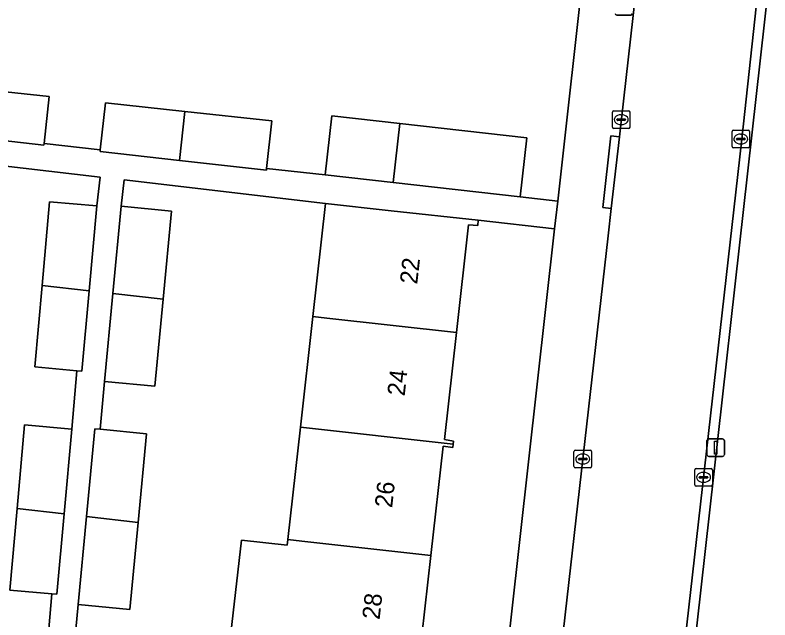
# Model space of a CAD drawing. Extents: x 161928 to 163071, y 386474 to 387428.
# Drawn here: x 162798.8 to 162841.8, y 387148.8 to 387183.29 of the extents above; entities that cross this region are included whole.
import ezdxf

# ---------------------------------------------------------------- set-up
doc = ezdxf.new("R2010")
doc.units = 0
for name, color, linetype in [('IMGEO_Erf', 7, 'Continuous'), ('IMGEO_Groenvoorziening', 7, 'Continuous'), ('IMGEO_Kolk', 7, 'Continuous'), ('IMGEO_Lichtmast', 7, 'Continuous'), ('IMGEO_Pand', 7, 'Continuous'), ('IMGEO_Pand_nummerreeks', 7, 'Continuous'), ('IMGEO_Rijbaan_lokaal_open', 7, 'Continuous'), ('IMGEO_Voetpad_open', 7, 'Continuous')]:
    doc.layers.add(name, color=color, linetype=linetype)

msp = doc.modelspace()

# ---------------------------------------------------------------- linework, layer by layer
at = {"layer": 'IMGEO_Erf'}
for points in [[(162795.746, 387179.179), (162800.736, 387178.635), (162800.446, 387175.973), (162803.649, 387175.613), (162803.951, 387178.285), (162808.469, 387177.793), (162813.43, 387177.252), (162813.125, 387174.548), (162816.468, 387174.173), (162816.848, 387177.54), (162820.721, 387177.103), (162827.957, 387176.287), (162827.577, 387172.92), (162829.711, 387172.682), (162831.314, 387187.051)], [(162800.601, 387146.965), (162800.898, 387150.288), (162798.493, 387150.503), (162798.908, 387155.153), (162799.334, 387159.925), (162802.025, 387159.685), (162802.322, 387163.009), (162799.917, 387163.224), (162800.332, 387167.874), (162800.758, 387172.646), (162803.449, 387172.406), (162803.641, 387174.047), (162791.596, 387175.456), (162791.133, 387171.36), (162792.035, 387171.258), (162791.764, 387168.857), (162793.648, 387168.641), (162792.912, 387162.292), (162792.151, 387155.932), (162790.353, 387156.135), (162790.068, 387153.613), (162789.151, 387153.717), (162788.715, 387149.859), (162788.286, 387146.061)], [(162811.019, 387147.381), (162811.687, 387153.35), (162814.3, 387153.057), (162814.336, 387153.382), (162815.052, 387159.786), (162815.759, 387166.103), (162816.479, 387172.546), (162805.011, 387173.887), (162804.835, 387172.383), (162807.706, 387172.112), (162807.231, 387167.082), (162806.764, 387162.125), (162803.893, 387162.395), (162803.636, 387159.669), (162806.284, 387159.42), (162805.807, 387154.361), (162805.34, 387149.404), (162802.398, 387149.681), (162802.128, 387146.823)], [(162821.153, 387095.983), (162829.534, 387171.1), (162825.183, 387171.585), (162825.153, 387171.285), (162824.623, 387171.336), (162823.937, 387165.184), (162823.258, 387159.09), (162823.777, 387158.999), (162823.752, 387158.82), (162823.726, 387158.639), (162823.182, 387158.7), (162822.483, 387152.467), (162821.801, 387146.384)]]:
    msp.add_lwpolyline(points, dxfattribs=at)
at = {"layer": 'IMGEO_Groenvoorziening'}
msp.add_lwpolyline([(162845.112, 387215.281), (162831.364, 387092.52), (162830.732, 387086.875), (162832.544, 387087.755), (162835.899, 387114.871), (162843.755, 387114.137)], dxfattribs=at)
at = {"layer": 'IMGEO_Kolk'}
for p, q in [((162832.901, 387177.825), (162833.753, 387177.825)), ((162832.826, 387176.899), (162832.826, 387177.751)), ((162833.314, 387177.605), (162833.339, 387177.605)), ((162833.827, 387177.751), (162833.827, 387176.899)), ((162833.085, 387177.319), (162833.085, 387177.331)), ((162833.523, 387177.282), (162833.125, 387177.282)), ((162833.128, 387177.368), (162833.526, 387177.368)), ((162833.337, 387177.045), (162833.312, 387177.045)), ((162833.569, 387177.331), (162833.569, 387177.319)), ((162833.753, 387176.825), (162832.901, 387176.825)), ((162839.639, 387175.794), (162839.639, 387176.646)), ((162839.714, 387176.72), (162840.566, 387176.72)), ((162840.64, 387176.646), (162840.64, 387175.794)), ((162839.898, 387176.214), (162839.898, 387176.226)), ((162840.336, 387176.177), (162839.938, 387176.177)), ((162839.941, 387176.263), (162840.339, 387176.263)), ((162840.127, 387176.5), (162840.152, 387176.5)), ((162840.382, 387176.226), (162840.382, 387176.214)), ((162840.566, 387175.72), (162839.714, 387175.72)), ((162840.15, 387175.94), (162840.125, 387175.94)), ((162830.712, 387158.477), (162831.564, 387158.477)), ((162830.637, 387157.551), (162830.637, 387158.403)), ((162831.125, 387158.257), (162831.15, 387158.257)), ((162831.638, 387158.403), (162831.638, 387157.551)), ((162830.896, 387157.971), (162830.896, 387157.983)), ((162831.334, 387157.934), (162830.936, 387157.934)), ((162830.939, 387158.02), (162831.337, 387158.02)), ((162831.148, 387157.697), (162831.123, 387157.697)), ((162831.38, 387157.983), (162831.38, 387157.971)), ((162831.564, 387157.477), (162830.712, 387157.477)), ((162837.517, 387156.504), (162837.517, 387157.356)), ((162837.592, 387157.43), (162838.444, 387157.43)), ((162838.005, 387157.21), (162838.03, 387157.21)), ((162838.518, 387157.356), (162838.518, 387156.504)), ((162837.776, 387156.924), (162837.776, 387156.936)), ((162838.214, 387156.887), (162837.816, 387156.887)), ((162837.819, 387156.973), (162838.217, 387156.973)), ((162838.26, 387156.936), (162838.26, 387156.924)), ((162838.444, 387156.43), (162837.592, 387156.43)), ((162838.028, 387156.65), (162838.003, 387156.65))]:
    msp.add_line(p, q, dxfattribs=at)
for points in [[(162832.901, 387177.825), (162833.753, 387177.825)], [(162832.826, 387176.899), (162832.826, 387177.751)], [(162833.827, 387177.751), (162833.827, 387176.899)], [(162833.753, 387176.825), (162832.901, 387176.825)], [(162839.639, 387175.794), (162839.639, 387176.646)], [(162839.714, 387176.72), (162840.566, 387176.72)], [(162840.64, 387176.646), (162840.64, 387175.794)], [(162840.566, 387175.72), (162839.714, 387175.72)], [(162830.712, 387158.477), (162831.564, 387158.477)], [(162830.637, 387157.551), (162830.637, 387158.403)], [(162831.638, 387158.403), (162831.638, 387157.551)], [(162831.564, 387157.477), (162830.712, 387157.477)], [(162837.517, 387156.504), (162837.517, 387157.356)], [(162837.592, 387157.43), (162838.444, 387157.43)], [(162838.518, 387157.356), (162838.518, 387156.504)], [(162838.444, 387156.43), (162837.592, 387156.43)]]:
    msp.add_lwpolyline(points, dxfattribs=at)
for centre, radius, start, end in [((162832.903, 387177.749), 0.0765, 91.552, 178.448), ((162832.903, 387177.749), 0.0765, 91.552, 178.448), ((162833.751, 387177.749), 0.0765, 1.552, 88.448), ((162833.751, 387177.749), 0.0765, 1.552, 88.448), ((162833.125, 387177.328), 0.0403, 85.8775, 175.7526), ((162833.122, 387177.318), 0.0366, 178.938, 274.7102), ((162833.526, 387177.325), 0.043, 264.8664, 352.4533), ((162833.53, 387177.33), 0.0386, 1.7309, 96.639), ((162832.903, 387176.901), 0.0765, 181.552, 268.448), ((162832.903, 387176.901), 0.0765, 181.552, 268.448), ((162833.751, 387176.901), 0.0765, 271.552, 358.448), ((162833.751, 387176.901), 0.0765, 271.552, 358.448), ((162839.716, 387176.644), 0.0765, 91.552, 178.448), ((162839.716, 387176.644), 0.0765, 91.552, 178.448), ((162840.564, 387176.644), 0.0765, 1.552, 88.448), ((162840.564, 387176.644), 0.0765, 1.552, 88.448), ((162839.938, 387176.223), 0.0403, 85.8775, 175.7526), ((162839.935, 387176.213), 0.0366, 178.938, 274.7102), ((162840.339, 387176.22), 0.043, 264.8664, 352.4533), ((162840.343, 387176.225), 0.0386, 1.7309, 96.639), ((162839.716, 387175.796), 0.0765, 181.552, 268.448), ((162839.716, 387175.796), 0.0765, 181.552, 268.448), ((162840.564, 387175.796), 0.0765, 271.552, 358.448), ((162840.564, 387175.796), 0.0765, 271.552, 358.448), ((162830.714, 387158.401), 0.0765, 91.552, 178.448), ((162830.714, 387158.401), 0.0765, 91.552, 178.448), ((162831.562, 387158.401), 0.0765, 1.552, 88.448), ((162831.562, 387158.401), 0.0765, 1.552, 88.448), ((162830.936, 387157.98), 0.0403, 85.8775, 175.7526), ((162830.933, 387157.97), 0.0366, 178.938, 274.7102), ((162831.337, 387157.977), 0.043, 264.8664, 352.4533), ((162831.341, 387157.982), 0.0386, 1.7309, 96.639), ((162830.714, 387157.553), 0.0765, 181.552, 268.448), ((162830.714, 387157.553), 0.0765, 181.552, 268.448), ((162831.562, 387157.553), 0.0765, 271.552, 358.448), ((162831.562, 387157.553), 0.0765, 271.552, 358.448), ((162837.594, 387157.354), 0.0765, 91.552, 178.448), ((162837.594, 387157.354), 0.0765, 91.552, 178.448), ((162838.442, 387157.354), 0.0765, 1.552, 88.448), ((162838.442, 387157.354), 0.0765, 1.552, 88.448), ((162837.816, 387156.933), 0.0403, 85.8775, 175.7526), ((162837.813, 387156.923), 0.0366, 178.938, 274.7102), ((162838.217, 387156.93), 0.043, 264.8664, 352.4533), ((162838.221, 387156.935), 0.0386, 1.7309, 96.639), ((162837.594, 387156.506), 0.0765, 181.552, 268.448), ((162837.594, 387156.506), 0.0765, 181.552, 268.448), ((162838.442, 387156.506), 0.0765, 271.552, 358.448), ((162838.442, 387156.506), 0.0765, 271.552, 358.448)]:
    msp.add_arc(centre, radius, start, end, dxfattribs=at)
for centre, major_axis, ratio, start_param, end_param in [((162833.313, 387177.325), (-0.387, 0.002), 0.722429, 4.712389, 7.853982), ((162833.338, 387177.325), (-0.39, 0.002), 0.717154, 1.570796, 4.712389), ((162840.126, 387176.22), (-0.387, 0.002), 0.722429, 4.712389, 7.853982), ((162840.151, 387176.22), (-0.39, 0.002), 0.717154, 1.570796, 4.712389), ((162831.124, 387157.977), (-0.387, 0.002), 0.722429, 4.712389, 7.853982), ((162831.149, 387157.977), (-0.39, 0.002), 0.717154, 1.570796, 4.712389), ((162838.004, 387156.93), (-0.387, 0.002), 0.722429, 4.712389, 7.853982), ((162838.029, 387156.93), (-0.39, 0.002), 0.717154, 1.570796, 4.712389)]:
    msp.add_ellipse(centre, major_axis=major_axis, ratio=ratio, start_param=start_param, end_param=end_param, dxfattribs=at)
at = {"layer": 'IMGEO_Lichtmast'}
for p, q in [((162833.869, 387183.286), (162833.079, 387183.286)), ((162833.079, 387183.286), (162833.869, 387183.286)), ((162838.213, 387158.226), (162838.213, 387159.026)), ((162838.213, 387159.026), (162838.213, 387158.226)), ((162838.313, 387159.126), (162839.103, 387159.126)), ((162839.103, 387159.126), (162838.313, 387159.126)), ((162839.203, 387159.026), (162839.203, 387158.226)), ((162839.203, 387158.226), (162839.203, 387159.026)), ((162839.103, 387158.126), (162838.313, 387158.126)), ((162838.313, 387158.126), (162839.103, 387158.126))]:
    msp.add_line(p, q, dxfattribs=at)
msp.add_lwpolyline([(162838.633, 387159.001), (162838.783, 387159.001), (162838.783, 387158.251), (162838.633, 387158.251), (162838.633, 387159.001)], dxfattribs=at)
for centre, start, end in [((162833.079, 387183.386), 180, 270), ((162833.079, 387183.386), 180, 270), ((162833.869, 387183.386), 270, 0), ((162833.869, 387183.386), 270, 0), ((162838.313, 387159.026), 90, 180), ((162838.313, 387159.026), 90, 180), ((162839.103, 387159.026), 0, 90), ((162839.103, 387159.026), 360, 90), ((162838.313, 387158.226), 180, 270), ((162838.313, 387158.226), 180, 270), ((162839.103, 387158.226), 270, 0), ((162839.103, 387158.226), 270, 0)]:
    msp.add_arc(centre, 0.1, start, end, dxfattribs=at)
at = {"layer": 'IMGEO_Pand'}
for points in [[(162795.746, 387179.179), (162795.439, 387176.439), (162800.435, 387175.874), (162800.446, 387175.973), (162800.736, 387178.635)], [(162808.469, 387177.793), (162803.951, 387178.285), (162803.649, 387175.613), (162803.638, 387175.512), (162808.156, 387175.002)], [(162808.469, 387177.793), (162808.156, 387175.002), (162813.113, 387174.442), (162813.125, 387174.548), (162813.43, 387177.252)], [(162820.721, 387177.103), (162816.848, 387177.54), (162816.468, 387174.173), (162820.341, 387173.736)], [(162820.341, 387173.736), (162827.577, 387172.92), (162827.957, 387176.287), (162820.721, 387177.103)], [(162803.449, 387172.406), (162800.758, 387172.646), (162800.332, 387167.874), (162803.017, 387167.566)], [(162807.231, 387167.082), (162807.706, 387172.112), (162804.835, 387172.383), (162804.366, 387167.411)], [(162816.566, 387166.01), (162823.937, 387165.184), (162824.623, 387171.336), (162825.153, 387171.285), (162825.183, 387171.585), (162820.214, 387172.134), (162816.479, 387172.546), (162815.759, 387166.103)], [(162803.017, 387167.566), (162800.332, 387167.874), (162799.917, 387163.224), (162802.322, 387163.009), (162802.607, 387162.984)], [(162804.366, 387167.411), (162803.893, 387162.395), (162806.764, 387162.125), (162807.231, 387167.082)], [(162815.759, 387166.103), (162815.052, 387159.786), (162823.752, 387158.82), (162823.777, 387158.999), (162823.258, 387159.09), (162823.937, 387165.184), (162816.566, 387166.01)], [(162802.025, 387159.685), (162799.334, 387159.925), (162798.908, 387155.153), (162801.593, 387154.845)], [(162815.136, 387153.29), (162822.483, 387152.467), (162823.182, 387158.7), (162823.726, 387158.639), (162823.752, 387158.82), (162815.052, 387159.786), (162814.336, 387153.382)], [(162806.284, 387159.42), (162803.636, 387159.669), (162803.343, 387159.697), (162802.871, 387154.698), (162805.807, 387154.361)], [(162801.593, 387154.845), (162798.908, 387155.153), (162798.493, 387150.503), (162800.898, 387150.288), (162801.183, 387150.263)], [(162802.871, 387154.698), (162802.398, 387149.681), (162805.34, 387149.404), (162805.807, 387154.361)], [(162822.483, 387152.467), (162815.136, 387153.29), (162814.336, 387153.382), (162814.3, 387153.057), (162811.687, 387153.35), (162811.019, 387147.381), (162813.634, 387147.098), (162822.305, 387146.158), (162822.321, 387146.322), (162821.801, 387146.384)]]:
    msp.add_lwpolyline(points, close=True, dxfattribs=at)
at = {"layer": 'IMGEO_Rijbaan_lokaal_open'}
msp.add_lwpolyline([(162832.764, 387172.261), (162832.59, 387170.7), (162828.711, 387136.523), (162827.676, 387127.124), (162834.595, 387126.272), (162835.606, 387135.59), (162840.195, 387176.214), (162841.107, 387184.65), (162834.249, 387185.468), (162833.351, 387177.374), (162833.22, 387176.344)], close=True, dxfattribs=at)
at = {"layer": 'IMGEO_Voetpad_open'}
for points in [[(162831.364, 387092.52), (162845.112, 387215.281), (162847.679, 387215.034), (162848.037, 387217.794), (162848.558, 387222.381), (162846.399, 387222.668), (162846.257, 387221.828), (162845.568, 387221.889), (162844.855, 387216.204), (162842.374, 387195.696), (162841.421, 387187.306), (162841.107, 387184.65), (162840.195, 387176.214), (162835.606, 387135.59), (162834.595, 387126.272), (162834.298, 387123.624), (162833.372, 387115.196), (162832.208, 387104.667), (162830.819, 387092.581)], [(162835.249, 387221.832), (162833.926, 387210.437), (162833.242, 387204.377), (162831.944, 387192.6), (162831.818, 387192.599), (162831.181, 387187.066), (162831.314, 387187.051), (162829.711, 387172.682), (162829.534, 387171.1), (162821.153, 387095.983)], [(162828.711, 387136.523), (162832.59, 387170.7), (162832.764, 387172.261), (162832.271, 387172.314), (162832.736, 387176.396), (162833.22, 387176.344), (162833.351, 387177.374), (162834.249, 387185.468), (162834.54, 387188.116), (162835.571, 387197.313), (162836.306, 387204.014), (162835.845, 387204.06), (162836.513, 387210.193), (162836.99, 387210.145), (162837.666, 387216.162), (162838.308, 387221.928)], [(162802.128, 387146.823), (162802.398, 387149.681), (162802.871, 387154.698), (162803.343, 387159.697), (162803.636, 387159.669), (162803.893, 387162.395), (162804.366, 387167.411), (162804.835, 387172.383), (162805.011, 387173.887), (162816.479, 387172.546), (162820.214, 387172.134), (162825.183, 387171.585), (162829.534, 387171.1), (162829.711, 387172.682), (162827.577, 387172.92), (162820.341, 387173.736), (162816.468, 387174.173), (162813.125, 387174.548), (162813.113, 387174.442), (162808.156, 387175.002), (162803.638, 387175.512), (162803.649, 387175.613), (162800.446, 387175.973), (162800.435, 387175.874), (162795.439, 387176.439)], [(162791.596, 387175.456), (162803.641, 387174.047), (162803.449, 387172.406), (162803.017, 387167.566), (162802.607, 387162.984), (162802.322, 387163.009), (162802.025, 387159.685), (162801.593, 387154.845), (162801.183, 387150.263), (162800.898, 387150.288), (162800.601, 387146.965)]]:
    msp.add_lwpolyline(points, dxfattribs=at)
msp.add_lwpolyline([(162833.22, 387176.344), (162832.736, 387176.396), (162832.271, 387172.314), (162832.764, 387172.261)], close=True, dxfattribs=at)

# ---------------------------------------------------------------- texts
at = {"layer": 'IMGEO_Pand_nummerreeks'}
for s, rotation, p in [('22', 83.6019, (162821.703, 387167.912)), ('24', 83.6019, (162820.988, 387161.538)), ('26', 83.6019, (162820.273, 387155.162)), ('28', 83.6003, (162819.559, 387148.788))]:
    msp.add_text(s, height=1, rotation=rotation, dxfattribs=at).set_placement(p)

doc.saveas('drawing.dxf')
